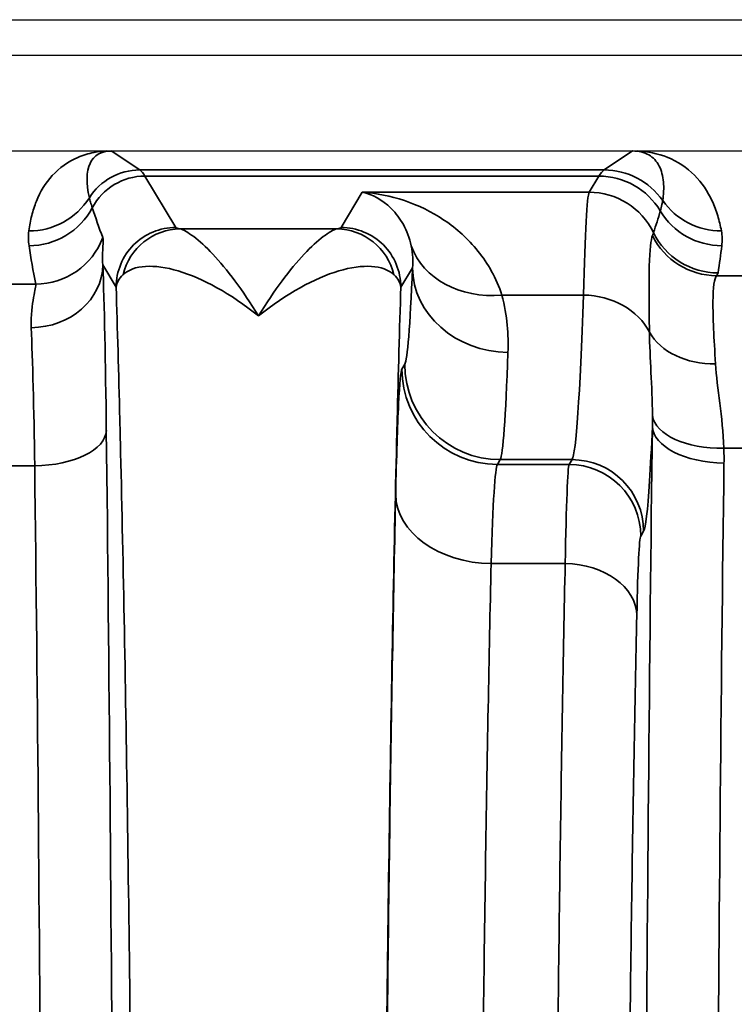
# Model space of a CAD drawing. Header units: millimetres. Extents: x 399 to 6233, y -1870 to 1602.
# Tile 537 of 656: x 6018.68 to 6024.66, y -94.55 to -86.3. Entities that reach past the tile are written whole.
import ezdxf

# ---------------------------------------------------------------- set-up
doc = ezdxf.new("R2010")
doc.units = ezdxf.units.MM
doc.layers.add('可見 (ISO)', color=7, linetype='Continuous', lineweight=25)
doc.layers.add('窄部可見 (ISO)', color=7, linetype='Continuous', lineweight=35)

msp = doc.modelspace()

# ---------------------------------------------------------------- linework, layer by layer
at = {"layer": '可見 (ISO)'}
for p, q in [((5974.4296, -86.296), (6087.4296, -86.296)), ((6083.1796, -86.596), (5978.6796, -86.596)), ((5978.6796, -87.396), (6083.1796, -87.396)), ((6023.4206, -88.046), (6023.4205, -88.046))]:
    msp.add_line(p, q, dxfattribs=at)
for points, knots in [([(6019.4106, -87.396), (6019.4176, -87.396), (6019.4248, -87.396), (6019.4314, -87.396), (6019.4371, -87.3961), (6019.4423, -87.3961), (6019.4467, -87.3962)], [0.00000000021, 0.00000000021, 0.00000000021, 0.00000000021, 0.00002113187, 0.00002113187, 0.00002113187, 0.0000394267, 0.0000394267, 0.0000394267, 0.0000394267]), ([(6023.8125, -87.3962), (6023.8126, -87.3962), (6023.8128, -87.3962), (6023.8129, -87.3962), (6023.8129, -87.3962), (6023.813, -87.3962), (6023.813, -87.3962), (6023.8135, -87.3962), (6023.8163, -87.3961), (6023.8236, -87.3961), (6023.8267, -87.3961), (6023.8364, -87.396), (6023.8433, -87.396), (6023.8501, -87.396)], [-0.005146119, -0.005146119, -0.005146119, -0.005146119, -0.004810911, -0.004810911, -0.004628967, -0.004628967, -0.004600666, -0.004600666, -0.003063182, -0.003063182, -0.002040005, -0.002040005, 0, 0, 0, 0])]:
    msp.add_open_spline(points, degree=3, knots=knots, dxfattribs=at)
at = {"layer": '窄部可見 (ISO)'}
for p, q in [((6019.4467, -87.3962), (6019.6853, -87.5552)), ((6023.5739, -87.5552), (6023.8125, -87.3962)), ((6019.6853, -87.5552), (6023.5739, -87.5552)), ((6023.5303, -87.6064), (6019.7289, -87.6064)), ((6019.7289, -87.6064), (6019.987, -88.0367)), ((6023.4491, -87.7418), (6023.5303, -87.6064)), ((6021.3722, -88.0367), (6021.549, -87.7418)), ((6021.549, -87.7418), (6023.4491, -87.7418)), ((6020.023, -88.0494), (6021.3362, -88.0494)), ((6019.4871, -88.5364), (6019.3758, -88.3507)), ((6021.9693, -88.3742), (6021.872, -88.5364)), ((6018.5456, -88.5115), (6018.8136, -88.5115)), ((6024.5171, -88.4409), (6024.8063, -88.4409)), ((6022.719, -88.6036), (6023.4005, -88.6036)), ((6021.8809, -89.2231), (6021.905, -89.1829)), ((6024.7791, -89.8866), (6024.5775, -89.8866)), ((6022.7048, -89.9824), (6022.6807, -90.0226)), ((6023.3055, -89.9824), (6022.7048, -89.9824)), ((6023.2814, -90.0226), (6023.3055, -89.9824)), ((6018.8053, -90.0337), (6018.5539, -90.0337)), ((6022.6807, -90.0226), (6023.2814, -90.0226)), ((6023.9054, -90.582), (6023.8813, -90.6222)), ((6023.2484, -90.8535), (6022.6284, -90.8535))]:
    msp.add_line(p, q, dxfattribs=at)
for centre, major_axis, ratio, start_param, end_param in [((6019.9603, -88.2385), (-0.6415, 0.8024), 0.399262, 5.974018, 6.980681), ((6019.6853, -88.0552), (-0.2773, -0.416), 0.999683, 3.729704, 4.736367), ((6019.7289, -88.1061), (-0.4288, -0.2572), 0.999172, 4.17245, 5.254458), ((6019.6562, -187.5889), (0, 100.0434), 0.020838, 6.248286, 6.269226), ((6023.603, -187.5888), (0, 100.0433), 0.020817, 0.01396, 0.034899), ((6023.5303, -88.206), (-0.5145, 0.3086), 0.999172, 4.221065, 5.252328), ((6023.5739, -88.1552), (-0.3328, 0.4992), 0.999683, 4.734949, 5.695074), ((6023.447, -91.8558), (0.0053, 4.1169), 0.020059, 0.038066, 0.660084), ((6023.4491, -88.3414), (-0.5145, 0.3086), 0.999172, 4.133206, 5.252328), ((6018.7559, -87.4673), (0.5953, -0.0753), 0.998245, 4.838078, 5.844438), ((6024.5568, -87.4674), (-0.5907, -0.1051), 0.998218, 0.435215, 1.395105), ((6018.7579, -87.5906), (0.5942, 0.0832), 0.998238, 4.573579, 5.655239), ((6020.1819, -88.8613), (-1.0063, 2.0975), 0.194686, 0.988663, 1.119241), ((3164.059, -85.3364), (2860.2581, -0.7157), 0.046839, 6.268046, 6.269403), ((6024.5596, -87.5907), (-0.5962, 0.0672), 0.99825, 0.651925, 1.682859), ((6020.023, -88.5491), (0.0934, 0.4912), 0.982985, 0.191158, 1.51992), ((6021.3362, -88.5491), (-0.0934, 0.4912), 0.982985, 4.763266, 6.092027), ((6019.8181, -95.6793), (4.1719, 7.6103), 0.009939, 6.191319, 6.234418), ((6024.5171, -87.842), (-0.4623, 0.3825), 0.997094, 1.147203, 2.260656), ((6024.5285, -87.8188), (-0.5926, 0.0942), 0.998229, 0.609389, 1.728149), ((6019.5345, -88.9451), (0.5869, -1.8981), 0.297416, 4.213099, 4.391173), ((6018.8136, -87.9125), (0.5879, 0.1199), 0.998201, 4.511525, 5.723718), ((6022.719, -87.9419), (-0.77, -0.2169), 0.816863, 0.053432, 1.344647), ((6023.6848, -89.0787), (-0.6287, -2.0734), 0.310752, 1.987716, 2.105822), ((6018.7759, -88.3507), (0.5996, 0.0229), 0.876399, 4.678969, 6.239685), ((6019.3494, -91.0281), (-0.007, 3.0963), 0.02085, 5.141677, 5.75691), ((6021.9076, -83.4145), (-0.0078, -5.7727), 0.02317, 0.038714, 0.537188), ((6022.7692, -88.3742), (-0.7994, 0.0322), 0.886923, 0.045354, 1.606482), ((6014.4586, -88.4123), (10.0703, 0), 0.058758, 6.234735, 6.273976), ((6023.2992, -81.9838), (0, -8.0034), 0.022512, 0.034888, 0.596845), ((6023.4005, -89.0998), (-0.5997, 0.0185), 0.826915, 3.562919, 4.737867), ((6018.7495, -91.1078), (0.007, -2.5802), 0.02502, 2.000071, 2.615298), ((6024.5075, -88.7279), (-0.5992, -0.0308), 0.751758, 0.356231, 1.532192), ((6022.7074, -83.573), (0.0078, 6.4141), 0.020853, 3.180301, 3.678774), ((6022.6807, -89.2231), (-0.686, 0.4115), 0.999172, 0.54067, 2.110736), ((6022.7048, -89.1829), (-0.686, 0.4115), 0.999172, 0.54067, 2.110736), ((6024.5775, -89.5768), (-0.5998, -0.017), 0.516223, 0.059539, 1.556187), ((6018.8053, -89.7392), (0.6, 0.0071), 0.49083, 4.706597, 6.259146), ((6024.5785, -89.7037), (-0.6, 0.0075), 0.511389, 0.024373, 1.577171), ((6023.3055, -90.582), (-0.5145, 0.3086), 0.999172, 3.682263, 5.252328), ((6022.6835, -93.0223), (0, 3.0016), 0.026524, 0.034868, 0.763293), ((6023.2814, -90.6222), (-0.5145, 0.3086), 0.999172, 3.682263, 5.252328), ((6025.0393, -102.796), (0, -25), 0.02145, 4.175555, 4.712389), ((6022.6284, -90.2756), (-0.7998, 0.0175), 0.722333, 0.030288, 1.586603), ((6023.2484, -91.287), (0.5999, -0.0131), 0.722333, 0.030288, 1.586603)]:
    msp.add_ellipse(centre, major_axis=major_axis, ratio=ratio, start_param=start_param, end_param=end_param, dxfattribs=at)
for points, knots in [([(6018.7559, -88.0663), (6018.7588, -88.0434), (6018.7623, -88.0212), (6018.7663, -87.9998), (6018.7704, -87.9784), (6018.7749, -87.9579), (6018.78, -87.9376), (6018.7903, -87.8968), (6018.8033, -87.8565), (6018.8191, -87.8176), (6018.8515, -87.7381), (6018.8961, -87.6641), (6018.9526, -87.6021), (6019.0123, -87.5364), (6019.0854, -87.4844), (6019.1664, -87.4497), (6019.2099, -87.4311), (6019.2556, -87.4175), (6019.3023, -87.4085), (6019.338, -87.4017), (6019.3743, -87.3976), (6019.4106, -87.396)], [2.1358688, 2.1358688, 2.1358688, 2.1358688, 2.1945542, 2.1945542, 2.1945542, 2.25329, 2.25329, 2.25329, 2.3713058, 2.3713058, 2.3713058, 2.612508, 2.612508, 2.612508, 2.8678155, 2.8678155, 2.8678155, 3.004742, 3.004742, 3.004742, 3.1094244, 3.1094244, 3.1094244, 3.1094244]), ([(6024.0654, -87.8113), (6024.0674, -87.7973), (6024.0689, -87.7841), (6024.0702, -87.7711), (6024.0714, -87.758), (6024.0723, -87.7451), (6024.0729, -87.7322), (6024.0739, -87.7063), (6024.0735, -87.6809), (6024.0714, -87.6567), (6024.067, -87.6064), (6024.0552, -87.5607), (6024.0357, -87.5227), (6024.0149, -87.4821), (6023.9853, -87.4504), (6023.9487, -87.4293), (6023.9096, -87.4066), (6023.8632, -87.3962), (6023.8125, -87.3962)], [2.1824074, 2.1824074, 2.1824074, 2.1824074, 2.2369219, 2.2369219, 2.2369219, 2.2918591, 2.2918591, 2.2918591, 2.4032229, 2.4032229, 2.4032229, 2.6337552, 2.6337552, 2.6337552, 2.879414, 2.879414, 2.879414, 3.1424948, 3.1424948, 3.1424948, 3.1424948]), ([(6023.8501, -87.396), (6023.9377, -87.3997), (6024.024, -87.4167), (6024.1039, -87.4488), (6024.1891, -87.4829), (6024.2665, -87.5342), (6024.3315, -87.5998), (6024.3923, -87.6612), (6024.4421, -87.7351), (6024.4799, -87.8164), (6024.4981, -87.8556), (6024.5135, -87.8966), (6024.5263, -87.9386), (6024.5326, -87.9593), (6024.5383, -87.9803), (6024.5433, -88.0015), (6024.5483, -88.0224), (6024.5528, -88.0438), (6024.5568, -88.0664)], [3.1723513, 3.1723513, 3.1723513, 3.1723513, 3.4034885, 3.4034885, 3.4034885, 3.6496995, 3.6496995, 3.6496995, 3.8803063, 3.8803063, 3.8803063, 3.9915494, 3.9915494, 3.9915494, 4.0463878, 4.0463878, 4.0463878, 4.1007779, 4.1007779, 4.1007779, 4.1007779]), ([(6021.549, -87.7418), (6021.7857, -87.7575), (6022.0248, -87.8342), (6022.2333, -87.9746), (6022.2347, -87.9756), (6022.2362, -87.9766), (6022.2376, -87.9775), (6022.3402, -88.0472), (6022.4352, -88.1322), (6022.5176, -88.2346), (6022.6012, -88.3385), (6022.6726, -88.4616), (6022.719, -88.6036)], [-0.000014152, -0.000014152, -0.000014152, -0.000014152, 0.001513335, 0.001513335, 0.001513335, 0.00152394, 0.00152394, 0.00152394, 0.002277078, 0.002277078, 0.002277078, 0.003040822, 0.003040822, 0.003040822, 0.003040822]), ([(6021.9596, -88.1921), (6021.945, -88.1238), (6021.921, -88.0642), (6021.8929, -88.0134), (6021.864, -87.9611), (6021.8303, -87.9174), (6021.7938, -87.8805), (6021.7926, -87.8794), (6021.7914, -87.8782), (6021.7903, -87.877), (6021.7166, -87.804), (6021.6327, -87.7598), (6021.549, -87.7418)], [0, 0, 0, 0, 0.000760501, 0.000760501, 0.000760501, 0.00154208, 0.00154208, 0.00154208, 0.001566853, 0.001566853, 0.001566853, 0.003133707, 0.003133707, 0.003133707, 0.003133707]), ([(6019.2628, -87.788), (6019.2655, -87.7995), (6019.2688, -87.8118), (6019.2728, -87.8251), (6019.2771, -87.8396), (6019.282, -87.8551), (6019.2875, -87.8718)], [0, 0, 0, 0, 0.001000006, 0.001000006, 0.001000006, 0.00208995, 0.00208995, 0.00208995, 0.00208995]), ([(6024.045, -87.8983), (6024.0505, -87.8796), (6024.0552, -87.862), (6024.0589, -87.8457), (6024.0616, -87.8336), (6024.0638, -87.8221), (6024.0654, -87.8113)], [0, 0, 0, 0, 0.001200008, 0.001200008, 0.001200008, 0.002089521, 0.002089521, 0.002089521, 0.002089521]), ([(6019.987, -88.0367), (6019.8562, -88.0368), (6019.7262, -88.0907), (6019.6337, -88.1832), (6019.5411, -88.2757), (6019.4873, -88.4056), (6019.4871, -88.5363)], [0, 0, 0, 0, 0.5, 0.5, 0.5, 1, 1, 1, 1]), ([(6020.023, -88.0494), (6020.0503, -88.0556), (6020.0899, -88.0773), (6020.137, -88.1131), (6020.184, -88.1489), (6020.2392, -88.1994), (6020.2977, -88.2618), (6020.3561, -88.3242), (6020.4181, -88.3983), (6020.4823, -88.4844), (6020.5464, -88.5704), (6020.6137, -88.6699), (6020.6796, -88.7782)], [0, 0, 0, 0, 0.000534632, 0.000534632, 0.000534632, 0.001069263, 0.001069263, 0.001069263, 0.001603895, 0.001603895, 0.001603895, 0.002138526, 0.002138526, 0.002138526, 0.002138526]), ([(6020.6796, -88.7782), (6020.8125, -88.5597), (6020.9446, -88.3865), (6021.12, -88.1994), (6021.1751, -88.1489), (6021.2693, -88.0773), (6021.3089, -88.0556), (6021.3362, -88.0494)], [-0.000011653, -0.000011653, -0.000011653, -0.000011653, 0.001067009, 0.001067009, 0.00160634, 0.00160634, 0.002145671, 0.002145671, 0.002145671, 0.002145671]), ([(6021.872, -88.5363), (6021.8719, -88.4056), (6021.818, -88.2757), (6021.7255, -88.1832), (6021.633, -88.0907), (6021.503, -88.0368), (6021.3722, -88.0367)], [0, 0, 0, 0, 0.5, 0.5, 0.5, 1, 1, 1, 1]), ([(6023.954, -88.9138), (6023.9504, -88.6848), (6023.9493, -88.4964), (6023.9532, -88.3601), (6023.9571, -88.2239), (6023.966, -88.137), (6023.9794, -88.1049)], [0.001060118, 0.001060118, 0.001060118, 0.001060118, 0.002188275, 0.002188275, 0.002188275, 0.003316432, 0.003316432, 0.003316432, 0.003316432]), ([(6019.3754, -88.1223), (6019.3797, -88.1342), (6019.3788, -88.1585), (6019.3766, -88.1961), (6019.3765, -88.197), (6019.3765, -88.1979), (6019.3764, -88.1988), (6019.3742, -88.2361), (6019.3707, -88.2858), (6019.3758, -88.3507)], [0, 0, 0, 0, 0.000774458, 0.000774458, 0.000774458, 0.000793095, 0.000793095, 0.000793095, 0.001548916, 0.001548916, 0.001548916, 0.001548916]), ([(6020.6796, -88.7782), (6020.4444, -88.5897), (6020.2117, -88.4621), (6020.0082, -88.4014), (6019.8047, -88.3406), (6019.6335, -88.3497), (6019.5455, -88.4324)], [-0.000011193, -0.000011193, -0.000011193, -0.000011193, 0.001104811, 0.001104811, 0.001104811, 0.002220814, 0.002220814, 0.002220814, 0.002220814]), ([(6021.8136, -88.4324), (6021.7697, -88.391), (6021.7041, -88.3681), (6021.6253, -88.363), (6021.5466, -88.358), (6021.4527, -88.3711), (6021.3519, -88.4011), (6021.1502, -88.4611), (6020.915, -88.5895), (6020.6796, -88.7782)], [0, 0, 0, 0, 0.000558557, 0.000558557, 0.000558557, 0.001117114, 0.001117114, 0.001117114, 0.002234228, 0.002234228, 0.002234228, 0.002234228]), ([(6018.7759, -88.8767), (6018.771, -88.7691), (6018.7846, -88.6853), (6018.8076, -88.5628), (6018.8168, -88.5246), (6018.8136, -88.5115)], [0, 0, 0, 0, 0.000661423, 0.000661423, 0.001322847, 0.001322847, 0.001322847, 0.001322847]), ([(6024.5171, -88.4409), (6024.4977, -88.4605), (6024.487, -88.5358), (6024.4853, -88.7854), (6024.4942, -88.963), (6024.5075, -89.1792)], [0, 0, 0, 0, 0.00099613, 0.00099613, 0.001992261, 0.001992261, 0.001992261, 0.001992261]), ([(6019.4871, -117.0556), (6019.4979, -116.7088), (6019.5084, -116.3355), (6019.5181, -115.9471), (6019.5197, -115.8837), (6019.5213, -115.8194), (6019.5228, -115.7543), (6019.5341, -115.2901), (6019.5446, -114.794), (6019.5544, -114.2753), (6019.5642, -113.7567), (6019.5733, -113.2126), (6019.5817, -112.6431), (6019.5901, -112.0735), (6019.5978, -111.4758), (6019.6047, -110.8597), (6019.6076, -110.5989), (6019.6103, -110.3349), (6019.613, -110.0679), (6019.6165, -109.7041), (6019.6198, -109.3344), (6019.6229, -108.9589), (6019.6281, -108.3077), (6019.6325, -107.6375), (6019.6361, -106.9527), (6019.6433, -105.5831), (6019.6469, -104.1968), (6019.6469, -102.796), (6019.6469, -101.3951), (6019.6433, -100.0095), (6019.6361, -98.6393), (6019.6305, -97.5589), (6019.6227, -96.5193), (6019.613, -95.5242), (6019.6103, -95.2571), (6019.6076, -94.9931), (6019.6047, -94.7323), (6019.5978, -94.116), (6019.5901, -93.5187), (6019.5817, -92.9492), (6019.5733, -92.3797), (6019.5642, -91.8356), (6019.5544, -91.3167), (6019.5446, -90.7979), (6019.5341, -90.3019), (6019.5228, -89.8378), (6019.5213, -89.7726), (6019.5197, -89.7083), (6019.5181, -89.6448), (6019.5084, -89.2565), (6019.4979, -88.8832), (6019.4871, -88.5363)], [0.026741, 0.026741, 0.026741, 0.026741, 0.0775937, 0.0775937, 0.0775937, 0.0858987, 0.0858987, 0.0858987, 0.1450564, 0.1450564, 0.1450564, 0.2042141, 0.2042141, 0.2042141, 0.2633718, 0.2633718, 0.2633718, 0.2884178, 0.2884178, 0.2884178, 0.3225295, 0.3225295, 0.3225295, 0.3816871, 0.3816871, 0.3816871, 0.5, 0.5, 0.5, 0.6183179, 0.6183179, 0.6183179, 0.7115978, 0.7115978, 0.7115978, 0.7366333, 0.7366333, 0.7366333, 0.795791, 0.795791, 0.795791, 0.8549487, 0.8549487, 0.8549487, 0.9141064, 0.9141064, 0.9141064, 0.9224137, 0.9224137, 0.9224137, 0.9732641, 0.9732641, 0.9732641, 0.9732641]), ([(6021.872, -88.5363), (6021.8612, -88.8832), (6021.8508, -89.2565), (6021.8411, -89.6448), (6021.8395, -89.7083), (6021.8379, -89.7726), (6021.8363, -89.8377), (6021.8251, -90.3019), (6021.8145, -90.798), (6021.8047, -91.3166), (6021.7949, -91.8353), (6021.7859, -92.3793), (6021.7775, -92.9489), (6021.7691, -93.5185), (6021.7614, -94.1162), (6021.7545, -94.7322), (6021.7516, -94.9931), (6021.7488, -95.257), (6021.7462, -95.5241), (6021.7426, -95.8879), (6021.7393, -96.2576), (6021.7363, -96.6331), (6021.7311, -97.2843), (6021.7266, -97.9545), (6021.723, -98.6393), (6021.7159, -100.0089), (6021.7123, -101.3952), (6021.7123, -102.796), (6021.7123, -104.1969), (6021.7159, -105.5824), (6021.723, -106.9527), (6021.7287, -108.033), (6021.7364, -109.0726), (6021.7462, -110.0678), (6021.7488, -110.3349), (6021.7516, -110.5989), (6021.7545, -110.8597), (6021.7614, -111.476), (6021.7691, -112.0733), (6021.7775, -112.6428), (6021.7859, -113.2123), (6021.7949, -113.7564), (6021.8047, -114.2752), (6021.8145, -114.7941), (6021.8251, -115.2901), (6021.8363, -115.7542), (6021.8379, -115.8194), (6021.8395, -115.8837), (6021.8411, -115.9471), (6021.8508, -116.3354), (6021.8612, -116.7088), (6021.872, -117.0557)], [0.026741, 0.026741, 0.026741, 0.026741, 0.0775937, 0.0775937, 0.0775937, 0.0858987, 0.0858987, 0.0858987, 0.1450564, 0.1450564, 0.1450564, 0.2042141, 0.2042141, 0.2042141, 0.2633718, 0.2633718, 0.2633718, 0.2884178, 0.2884178, 0.2884178, 0.3225295, 0.3225295, 0.3225295, 0.3816871, 0.3816871, 0.3816871, 0.5, 0.5, 0.5, 0.6183179, 0.6183179, 0.6183179, 0.7115978, 0.7115978, 0.7115978, 0.7366333, 0.7366333, 0.7366333, 0.795791, 0.795791, 0.795791, 0.8549487, 0.8549487, 0.8549487, 0.9141064, 0.9141064, 0.9141064, 0.9224137, 0.9224137, 0.9224137, 0.9732641, 0.9732641, 0.9732641, 0.9732641]), ([(6021.8286, -90.2756), (6021.8356, -89.9565), (6021.8438, -89.6989), (6021.8527, -89.5195), (6021.8616, -89.3402), (6021.8712, -89.2392), (6021.8809, -89.2231)], [3.9488824, 3.9488824, 3.9488824, 3.9488824, 4.3131824, 4.3131824, 4.3131824, 4.6774824, 4.6774824, 4.6774824, 4.6774824]), ([(6019.4052, -89.7392), (6019.4285, -91.721), (6019.4466, -93.8466), (6019.4587, -96.0467), (6019.4708, -98.2469), (6019.4769, -100.5214), (6019.4769, -102.796), (6019.4769, -105.0706), (6019.4708, -107.3451), (6019.4587, -109.5453), (6019.4466, -111.7454), (6019.4285, -113.871), (6019.4052, -115.8528)], [2.628521, 2.628521, 2.628521, 2.628521, 2.885057, 2.885057, 2.885057, 3.141593, 3.141593, 3.141593, 3.398129, 3.398129, 3.398129, 3.654665, 3.654665, 3.654665, 3.654665]), ([(6023.9032, -102.796), (6023.9032, -100.5054), (6023.9097, -98.2152), (6023.9224, -96.0067), (6023.9351, -93.7983), (6023.9541, -91.6721), (6023.9786, -89.7036)], [0, 0, 0, 0, 0.2684172, 0.2684172, 0.2684172, 0.5368345, 0.5368345, 0.5368345, 0.5368345]), ([(6023.9786, -89.7036), (6023.9711, -89.8814), (6023.9632, -90.0352), (6023.9551, -90.1616), (6023.939, -90.4123), (6023.9221, -90.5541), (6023.9054, -90.582)], [4.255119, 4.255119, 4.255119, 4.255119, 4.3966774, 4.3966774, 4.3966774, 4.6774824, 4.6774824, 4.6774824, 4.6774824]), ([(6018.8053, -115.5583), (6018.8287, -113.6211), (6018.8467, -111.5436), (6018.8709, -107.2425), (6018.877, -105.0193), (6018.877, -100.5727), (6018.8709, -98.3495), (6018.8467, -94.0484), (6018.8287, -91.9708), (6018.8053, -90.0337)], [2.628521, 2.628521, 2.628521, 2.628521, 2.885057, 2.885057, 3.141593, 3.141593, 3.398129, 3.398129, 3.654665, 3.654665, 3.654665, 3.654665]), ([(6021.8286, -115.3164), (6021.811, -114.5102), (6021.795, -113.6187), (6021.7811, -112.6601), (6021.7672, -111.7014), (6021.7554, -110.6755), (6021.7458, -109.6033), (6021.7362, -108.531), (6021.7289, -107.4124), (6021.724, -106.2701), (6021.7191, -105.1279), (6021.7166, -103.9619), (6021.7166, -102.796), (6021.7166, -101.63), (6021.7191, -100.4641), (6021.724, -99.3218), (6021.7289, -98.1796), (6021.7362, -97.061), (6021.7458, -95.9887), (6021.7554, -94.9165), (6021.7672, -93.8906), (6021.7811, -92.9319), (6021.795, -91.9732), (6021.811, -91.0818), (6021.8286, -90.2756)], [2.334303, 2.334303, 2.334303, 2.334303, 2.536125, 2.536125, 2.536125, 2.737948, 2.737948, 2.737948, 2.93977, 2.93977, 2.93977, 3.141593, 3.141593, 3.141593, 3.343415, 3.343415, 3.343415, 3.545238, 3.545238, 3.545238, 3.74706, 3.74706, 3.74706, 3.948882, 3.948882, 3.948882, 3.948882]), ([(6023.8813, -90.6222), (6023.8752, -90.6324), (6023.8691, -90.6962), (6023.8579, -90.9227), (6023.8527, -91.0854), (6023.8483, -91.287)], [1.6057029, 1.6057029, 1.6057029, 1.6057029, 1.9700029, 1.9700029, 2.3343029, 2.3343029, 2.3343029, 2.3343029]), ([(6022.6284, -90.8535), (6022.6108, -91.6225), (6022.5949, -92.4728), (6022.5671, -94.3017), (6022.5552, -95.2802), (6022.536, -97.3257), (6022.5287, -98.3926), (6022.5189, -100.5718), (6022.5164, -101.6839), (6022.5164, -103.9081), (6022.5189, -105.0202), (6022.5287, -107.1993), (6022.536, -108.2663), (6022.5552, -110.3118), (6022.5671, -111.2903), (6022.5949, -113.1192), (6022.6108, -113.9695), (6022.6284, -114.7385)], [2.334303, 2.334303, 2.334303, 2.334303, 2.536125, 2.536125, 2.737948, 2.737948, 2.93977, 2.93977, 3.141593, 3.141593, 3.343415, 3.343415, 3.545238, 3.545238, 3.74706, 3.74706, 3.948882, 3.948882, 3.948882, 3.948882]), ([(6023.2484, -114.7385), (6023.2322, -113.9695), (6023.2175, -113.1192), (6023.2048, -112.2047), (6023.192, -111.2903), (6023.1811, -110.3118), (6023.1723, -109.2891), (6023.1634, -108.2663), (6023.1567, -107.1993), (6023.1522, -106.1098), (6023.1477, -105.0202), (6023.1454, -103.9081), (6023.1454, -102.796), (6023.1454, -101.6839), (6023.1477, -100.5718), (6023.1522, -99.4822), (6023.1567, -98.3926), (6023.1634, -97.3257), (6023.1723, -96.3029), (6023.1811, -95.2802), (6023.192, -94.3017), (6023.2048, -93.3872), (6023.2175, -92.4728), (6023.2322, -91.6225), (6023.2484, -90.8535)], [2.334303, 2.334303, 2.334303, 2.334303, 2.536125, 2.536125, 2.536125, 2.737948, 2.737948, 2.737948, 2.93977, 2.93977, 2.93977, 3.141593, 3.141593, 3.141593, 3.343415, 3.343415, 3.343415, 3.545238, 3.545238, 3.545238, 3.74706, 3.74706, 3.74706, 3.948882, 3.948882, 3.948882, 3.948882]), ([(6023.8483, -91.287), (6023.832, -92.028), (6023.8174, -92.8475), (6023.7918, -94.61), (6023.7809, -95.553), (6023.7633, -97.5242), (6023.7566, -98.5525), (6023.7476, -100.6525), (6023.7453, -101.7242), (6023.7453, -103.8678), (6023.7476, -104.9395), (6023.7566, -107.0395), (6023.7633, -108.0678), (6023.7809, -110.039), (6023.7918, -110.982), (6023.8174, -112.7445), (6023.832, -113.5639), (6023.8483, -114.305)], [2.334303, 2.334303, 2.334303, 2.334303, 2.536125, 2.536125, 2.737948, 2.737948, 2.93977, 2.93977, 3.141593, 3.141593, 3.343415, 3.343415, 3.545238, 3.545238, 3.74706, 3.74706, 3.948882, 3.948882, 3.948882, 3.948882])]:
    msp.add_open_spline(points, degree=3, knots=knots, dxfattribs=at)
for points in [[(6018.7579, -88.1896), (6018.7522, -88.1485), (6018.7507, -88.1074), (6018.7559, -88.0663)], [(6019.987, -88.0367), (6019.9896, -88.041), (6020.001, -88.0452), (6020.023, -88.0494)], [(6021.3362, -88.0494), (6021.3582, -88.0452), (6021.3696, -88.041), (6021.3722, -88.0367)], [(6024.5568, -88.0664), (6024.5641, -88.1075), (6024.5643, -88.1485), (6024.5596, -88.1896)], [(6021.9693, -88.3742), (6021.9745, -88.3202), (6021.974, -88.2599), (6021.9596, -88.1921)], [(6019.5455, -88.4324), (6019.5092, -88.4665), (6019.4903, -88.5015), (6019.4871, -88.5363)], [(6021.872, -88.5363), (6021.8689, -88.5015), (6021.85, -88.4665), (6021.8136, -88.4324)], [(6022.719, -88.6036), (6022.7634, -88.7785), (6022.7744, -88.9389), (6022.7692, -89.0838)], [(6023.9793, -89.6122), (6023.9776, -89.3614), (6023.9568, -89.1331), (6023.954, -88.9138)], [(6024.5075, -89.1792), (6024.5202, -89.3848), (6024.5684, -89.6192), (6024.5775, -89.8866)], [(6023.9786, -89.7036), (6023.9793, -89.6732), (6023.9795, -89.6427), (6023.9793, -89.6122)], [(6024.5775, -89.8866), (6024.5787, -89.9279), (6024.579, -89.9692), (6024.5785, -90.0105)], [(6023.2484, -90.8535), (6023.257, -90.3608), (6023.2695, -90.0474), (6023.2814, -90.0226)]]:
    msp.add_open_spline(points, degree=3, dxfattribs=at)

doc.saveas('drawing.dxf')
